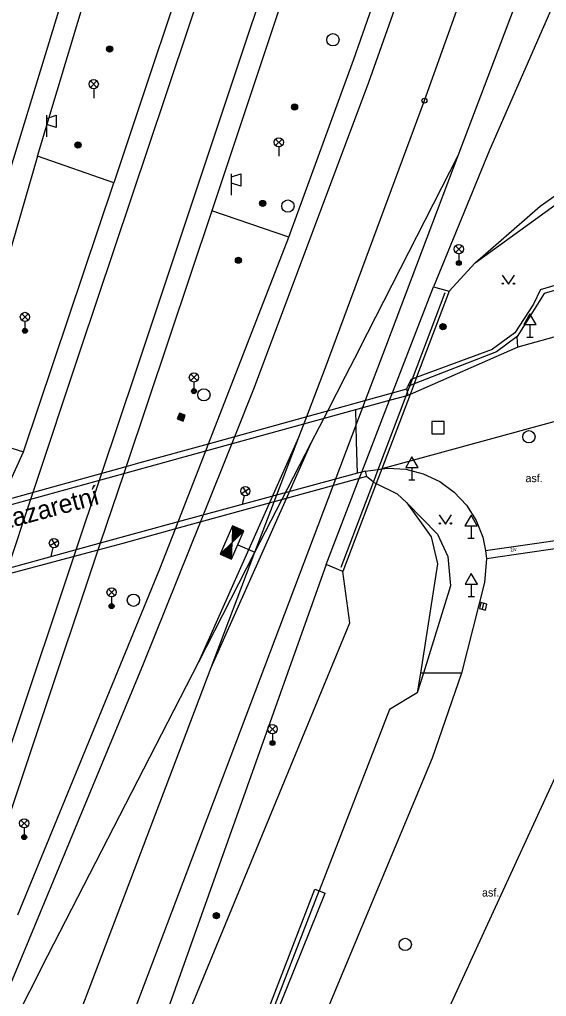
# Model space of a CAD drawing. Extents: x -596229 to -595156, y -1161237 to -1159376.
# Drawn here: x -596054.8 to -596012, y -1160090.3 to -1160011 of the extents above; entities that cross this region are included whole.
import ezdxf

# ---------------------------------------------------------------- set-up
doc = ezdxf.new("R2010")
doc.units = 0
for name, color, linetype in [('Level 12', 7, 'Continuous'), ('Level 25', 7, 'Continuous'), ('Level 26', 7, 'Continuous'), ('Level 27', 7, 'Continuous'), ('Level 33', 7, 'Continuous'), ('Level 34', 7, 'Continuous'), ('Level 36', 7, 'Continuous'), ('Nazvy ulic', 7, 'Continuous'), ('Specificka linie pasportu komunikaci', 7, 'Continuous'), ('TM - CD - osa koleji', 7, 'Continuous'), ('TM - chodniky - VP', 7, 'Continuous'), ('TM - dolni hrana svahu', 7, 'Continuous'), ('TM - horni hrana svahu', 7, 'Continuous'), ('TM - hranice souvisleho porostu (skupiny stromu_ kere)', 7, 'Continuous'), ('TM - komunikace - NP', 7, 'Continuous'), ('TM - komunikace - VP', 7, 'Continuous'), ('TM - letecke snimky - pomocna linie', 7, 'Continuous'), ('TM - plot drateny_ kovovy - VP', 7, 'Continuous'), ('TM - popis povrchu', 7, 'Continuous'), ('TM - rozhrani mezi zpev. plochami mezi sebou - VP', 7, 'Continuous'), ('TM - rozhrani ploch obecne - NP', 7, 'Continuous'), ('TM - rozhrani ploch obecne - VP', 7, 'Continuous'), ('TM - zabradli - VP', 7, 'Continuous'), ('TM - zed operna - NP', 7, 'Continuous'), ('TM - zed operna - VP', 7, 'Continuous')]:
    doc.layers.add(name, color=color, linetype=linetype)

msp = doc.modelspace()

# ---------------------------------------------------------------- linework, layer by layer
at = {"layer": 'Level 12'}
msp.add_line((-596037.091, -1160053.628), (-596035.69, -1160054.23), dxfattribs=at)
for points in [[(-596037.585, -1160054.776), (-596036.597, -1160052.479), (-596037.516, -1160052.084), (-596038.503, -1160054.381)], [(-596037.516, -1160052.084), (-596037.55, -1160053.43), (-596036.597, -1160052.479)], [(-596037.468, -1160052.159), (-596037.497, -1160053.306), (-596036.685, -1160052.496)], [(-596037.419, -1160052.234), (-596037.444, -1160053.183), (-596036.773, -1160052.513)], [(-596037.371, -1160052.31), (-596037.391, -1160053.059), (-596036.86, -1160052.529)], [(-596037.324, -1160052.384), (-596037.337, -1160052.935), (-596036.947, -1160052.546)], [(-596037.276, -1160052.46), (-596037.284, -1160052.812), (-596037.035, -1160052.563)], [(-596037.227, -1160052.535), (-596037.231, -1160052.688), (-596037.123, -1160052.58)], [(-596038.503, -1160054.381), (-596037.585, -1160054.776), (-596037.55, -1160053.43)], [(-596038.416, -1160054.364), (-596037.633, -1160054.701), (-596037.604, -1160053.554)], [(-596038.328, -1160054.347), (-596037.681, -1160054.626), (-596037.657, -1160053.677)], [(-596038.24, -1160054.331), (-596037.729, -1160054.55), (-596037.71, -1160053.801)], [(-596038.153, -1160054.314), (-596037.777, -1160054.476), (-596037.763, -1160053.925)], [(-596038.066, -1160054.297), (-596037.825, -1160054.4), (-596037.816, -1160054.048)], [(-596037.978, -1160054.28), (-596037.873, -1160054.325), (-596037.869, -1160054.172)]]:
    msp.add_lwpolyline(points, close=True, dxfattribs=at)
msp.add_circle((-596021.94, -1160017.55), 0.2, dxfattribs=at)
at = {"layer": 'Level 25'}
for points in [[(-596041.99, -1160043.4), (-596041.52, -1160043.57), (-596041.35, -1160043.1), (-596041.82, -1160042.93)], [(-596041.926, -1160043.37), (-596041.55, -1160043.506), (-596041.414, -1160043.13), (-596041.79, -1160042.994)], [(-596041.862, -1160043.34), (-596041.58, -1160043.442), (-596041.478, -1160043.16), (-596041.76, -1160043.058)], [(-596041.798, -1160043.31), (-596041.61, -1160043.378), (-596041.542, -1160043.19), (-596041.73, -1160043.122)], [(-596041.734, -1160043.28), (-596041.64, -1160043.314), (-596041.606, -1160043.22), (-596041.7, -1160043.186)]]:
    msp.add_lwpolyline(points, close=True, dxfattribs=at)
for centre, radius in [((-596047.48, -1160013.37), 0.25), ((-596047.48, -1160013.37), 0.2), ((-596047.48, -1160013.37), 0.15), ((-596047.48, -1160013.37), 0.1), ((-596047.48, -1160013.37), 0.05), ((-596032.48, -1160018.07), 0.25), ((-596032.48, -1160018.07), 0.2), ((-596032.48, -1160018.07), 0.15), ((-596032.48, -1160018.07), 0.1), ((-596032.48, -1160018.07), 0.05), ((-596050.05, -1160021.15), 0.25), ((-596050.05, -1160021.15), 0.2), ((-596050.05, -1160021.15), 0.15), ((-596050.05, -1160021.15), 0.1), ((-596050.05, -1160021.15), 0.05), ((-596035.06, -1160025.9), 0.25), ((-596035.06, -1160025.9), 0.2), ((-596035.06, -1160025.9), 0.15), ((-596035.06, -1160025.9), 0.1), ((-596035.06, -1160025.9), 0.05), ((-596037.03, -1160030.51), 0.25), ((-596037.03, -1160030.51), 0.2), ((-596037.03, -1160030.51), 0.15), ((-596037.03, -1160030.51), 0.1), ((-596037.03, -1160030.51), 0.05), ((-596020.44, -1160035.9), 0.25), ((-596020.44, -1160035.9), 0.2), ((-596020.44, -1160035.9), 0.15), ((-596020.44, -1160035.9), 0.1), ((-596020.44, -1160035.9), 0.05), ((-596038.82, -1160083.74), 0.25), ((-596038.82, -1160083.74), 0.2), ((-596038.82, -1160083.74), 0.15), ((-596038.82, -1160083.74), 0.1), ((-596038.82, -1160083.74), 0.05)]:
    msp.add_circle(centre, radius, dxfattribs=at)
at = {"layer": 'Level 26'}
msp.add_lwpolyline([(-596021.35, -1160044.6), (-596020.35, -1160044.6), (-596020.35, -1160043.6), (-596021.35, -1160043.6)], close=True, dxfattribs=at)
at = {"layer": 'Level 27'}
msp.add_line((-596017.23, -1160058.853), (-596017.11, -1160058.367), dxfattribs=at)
msp.add_lwpolyline([(-596016.987, -1160058.913), (-596016.867, -1160058.427), (-596017.353, -1160058.307), (-596017.473, -1160058.793)], close=True, dxfattribs=at)
for centre in [(-596029.36, -1160012.61), (-596033.02, -1160026.11), (-596039.83, -1160041.44), (-596013.46, -1160044.85), (-596045.55, -1160058.12), (-596023.5, -1160086.07)]:
    msp.add_circle(centre, 0.5, dxfattribs=at)
at = {"layer": 'Level 33'}
for p, q in [((-596049.035, -1160016.48), (-596048.505, -1160015.95)), ((-596049.035, -1160015.95), (-596048.505, -1160016.48)), ((-596048.77, -1160016.59), (-596048.77, -1160017.34)), ((-596052.58, -1160020.49), (-596052.58, -1160018.74)), ((-596034.025, -1160021.2), (-596033.495, -1160020.67)), ((-596034.025, -1160020.67), (-596033.495, -1160021.2)), ((-596033.76, -1160021.31), (-596033.76, -1160022.06)), ((-596037.59, -1160025.24), (-596037.59, -1160023.49)), ((-596019.415, -1160029.87), (-596018.885, -1160029.34)), ((-596019.415, -1160029.34), (-596018.885, -1160029.87)), ((-596019.15, -1160029.98), (-596019.15, -1160030.73)), ((-596054.615, -1160035.38), (-596054.085, -1160034.85)), ((-596054.615, -1160034.85), (-596054.085, -1160035.38)), ((-596054.35, -1160035.49), (-596054.35, -1160036.24)), ((-596040.905, -1160040.29), (-596040.375, -1160039.76)), ((-596040.905, -1160039.76), (-596040.375, -1160040.29)), ((-596040.64, -1160040.4), (-596040.64, -1160041.15)), ((-596036.788, -1160049.452), (-596036.149, -1160049.06)), ((-596036.556, -1160049.621), (-596036.73, -1160050.35)), ((-596036.665, -1160048.936), (-596036.272, -1160049.575)), ((-596052.318, -1160053.682), (-596051.679, -1160053.29)), ((-596052.195, -1160053.166), (-596051.802, -1160053.805)), ((-596052.086, -1160053.851), (-596052.26, -1160054.58)), ((-596047.585, -1160057.74), (-596047.055, -1160057.21)), ((-596047.585, -1160057.21), (-596047.055, -1160057.74)), ((-596047.32, -1160057.85), (-596047.32, -1160058.6)), ((-596034.535, -1160068.85), (-596034.005, -1160068.32)), ((-596034.535, -1160068.32), (-596034.005, -1160068.85)), ((-596034.27, -1160068.96), (-596034.27, -1160069.71)), ((-596054.675, -1160076.5), (-596054.145, -1160075.97)), ((-596054.675, -1160075.97), (-596054.145, -1160076.5)), ((-596054.41, -1160076.61), (-596054.41, -1160077.36))]:
    msp.add_line(p, q, dxfattribs=at)
for points in [[(-596052.58, -1160018.99), (-596051.83, -1160018.74), (-596051.83, -1160019.74), (-596052.58, -1160019.49)], [(-596037.59, -1160023.74), (-596036.84, -1160023.49), (-596036.84, -1160024.49), (-596037.59, -1160024.24)]]:
    msp.add_lwpolyline(points, dxfattribs=at)
for centre, radius in [((-596048.77, -1160016.215), 0.375), ((-596033.76, -1160020.935), 0.375), ((-596019.15, -1160029.605), 0.375), ((-596019.15, -1160030.73), 0.2), ((-596019.15, -1160030.73), 0.145), ((-596019.15, -1160030.73), 0.0876), ((-596054.35, -1160035.115), 0.375), ((-596054.35, -1160036.24), 0.2), ((-596054.35, -1160036.24), 0.145), ((-596054.35, -1160036.24), 0.0876), ((-596040.64, -1160040.025), 0.375), ((-596040.64, -1160041.15), 0.2), ((-596040.64, -1160041.15), 0.145), ((-596040.64, -1160041.15), 0.0876), ((-596036.469, -1160049.256), 0.375), ((-596051.999, -1160053.486), 0.375), ((-596047.32, -1160057.475), 0.375), ((-596047.32, -1160058.6), 0.2), ((-596047.32, -1160058.6), 0.145), ((-596047.32, -1160058.6), 0.0876), ((-596034.27, -1160068.585), 0.375), ((-596034.27, -1160069.71), 0.2), ((-596034.27, -1160069.71), 0.145), ((-596034.27, -1160069.71), 0.0876), ((-596054.41, -1160076.235), 0.375), ((-596054.41, -1160077.36), 0.2), ((-596054.41, -1160077.36), 0.145), ((-596054.41, -1160077.36), 0.0876)]:
    msp.add_circle(centre, radius, dxfattribs=at)
at = {"layer": 'Level 34'}
for p, q in [((-596013.38, -1160035.742), (-596013.38, -1160036.76)), ((-596013.63, -1160036.76), (-596013.13, -1160036.76)), ((-596022.96, -1160047.332), (-596022.96, -1160048.35)), ((-596023.21, -1160048.35), (-596022.71, -1160048.35)), ((-596018.16, -1160052.072), (-596018.16, -1160053.09)), ((-596018.41, -1160053.09), (-596017.91, -1160053.09)), ((-596018.14, -1160056.802), (-596018.14, -1160057.82)), ((-596018.39, -1160057.82), (-596017.89, -1160057.82))]:
    msp.add_line(p, q, dxfattribs=at)
for points in [[(-596013.88, -1160035.742), (-596012.88, -1160035.742), (-596013.38, -1160034.876)], [(-596023.46, -1160047.332), (-596022.46, -1160047.332), (-596022.96, -1160046.466)], [(-596018.66, -1160052.072), (-596017.66, -1160052.072), (-596018.16, -1160051.206)], [(-596018.64, -1160056.802), (-596017.64, -1160056.802), (-596018.14, -1160055.936)]]:
    msp.add_lwpolyline(points, close=True, dxfattribs=at)
at = {"layer": 'Level 36'}
for points in [[(-596015.63, -1160031.71), (-596015.13, -1160032.46), (-596014.63, -1160031.71)], [(-596020.74, -1160051.18), (-596020.24, -1160051.93), (-596019.74, -1160051.18)]]:
    msp.add_lwpolyline(points, dxfattribs=at)
for centre in [(-596015.58, -1160032.41), (-596014.681, -1160032.41), (-596020.69, -1160051.88), (-596019.791, -1160051.88)]:
    msp.add_circle(centre, 0.05, dxfattribs=at)
at = {"layer": 'Specificka linie pasportu komunikaci'}
for points in [[(-596017.82, -1160030.71), (-596012.56, -1160026.11), (-596008.4, -1160023.19), (-596007.3, -1160017.9), (-596003.6, -1160019.11)], [(-596014.35, -1160037.57), (-596014.41, -1160036.71)], [(-595998.69, -1160040.13), (-596025.4, -1160047.46)], [(-596027.38, -1160047.81), (-596027.46, -1160045.24), (-596027.5, -1160042.63)], [(-596022.02, -1160064.03), (-596022.27, -1160064.03)], [(-596018.94, -1160064.05), (-596022.02, -1160064.03)], [(-596019.9, -1160091.16), (-596011.19, -1160072.21)]]:
    msp.add_lwpolyline(points, dxfattribs=at)
at = {"layer": 'TM - CD - osa koleji'}
for points in [[(-596063.39, -1160052.03), (-596062.11, -1160046.98), (-596055.57, -1160023.29), (-596048.11, -1159998.81), (-596041.62, -1159979.11), (-596033.28, -1159954.05), (-596023.17, -1159923.65), (-596015.4, -1159900.32)], [(-596053.68, -1160049.35), (-596049.86, -1160037.86), (-596042.9, -1160017.06), (-596036.68, -1159998.42), (-596036.26, -1159997.16), (-596027.07, -1159969.63), (-596011.43, -1159922.75), (-596005.23, -1159904.16)], [(-596048.11, -1160047.8), (-596045.33, -1160039.48), (-596037.1, -1160014.81), (-596032.15, -1159999.96), (-596031.74, -1159998.73), (-596022.53, -1159971.07), (-596006.97, -1159924.37), (-596000.79, -1159905.84)], [(-596019.19, -1160022), (-596013.3, -1160006.45), (-596012.27, -1160003.65), (-596011.88, -1160002.6), (-596006.64, -1159988.1), (-596002.76, -1159976.57), (-595994.52, -1159951.94), (-595986.47, -1159927.78), (-595981.61, -1159913.13)], [(-596037.32, -1160044.82), (-596035.72, -1160040.82), (-596026.45, -1160016.05), (-596020.92, -1160000.39), (-596020.59, -1159999.42), (-596014.14, -1159980.34), (-596009.09, -1159965.07), (-596003.85, -1159949.3), (-595998.57, -1159933.4), (-595995.55, -1159924.29)], [(-596029.98, -1160039.23), (-596021.94, -1160017.55), (-596016.03, -1160001.02), (-596013.07, -1159991.96)], [(-596029.79, -1160042.73), (-596028.34, -1160039.92), (-596027.58, -1160038.46), (-596026.56, -1160036.42), (-596019.19, -1160022)], [(-596026.72, -1160041.88), (-596025.08, -1160037.54), (-596019.19, -1160022)], [(-596031.49, -1160043.21), (-596029.98, -1160039.23)], [(-596029.34, -1160048.82), (-596026.72, -1160041.88)], [(-596034.13, -1160050.13), (-596032.13, -1160044.88), (-596031.49, -1160043.21)], [(-596033.5, -1160049.96), (-596031.12, -1160045.33), (-596029.79, -1160042.73)], [(-596040.11, -1160051.77), (-596037.32, -1160044.82)], [(-596034.51, -1160050.24), (-596032.13, -1160044.88)], [(-596033.14, -1160049.86), (-596031.12, -1160045.33)], [(-596050.38, -1160054.59), (-596048.11, -1160047.8)], [(-596048.16, -1160098.58), (-596038.01, -1160071.74), (-596029.34, -1160048.82)], [(-596055.94, -1160056.12), (-596053.68, -1160049.35)], [(-596040.25, -1160063.13), (-596034.51, -1160050.24)], [(-596039.24, -1160063.58), (-596033.14, -1160049.86)], [(-596035.69, -1160054.23), (-596033.5, -1160049.96)], [(-596035.69, -1160054.23), (-596034.13, -1160050.13)], [(-596064.16, -1160110.02), (-596054, -1160085.67), (-596044.72, -1160063.29), (-596040.11, -1160051.77)], [(-596052.49, -1160086.98), (-596043.25, -1160068.97), (-596040.25, -1160063.13), (-596035.69, -1160054.23)], [(-596052.01, -1160097.22), (-596041.58, -1160069.73), (-596039.24, -1160063.58), (-596035.69, -1160054.23)], [(-596065.07, -1160098.54), (-596050.38, -1160054.59)], [(-596064.16, -1160110.02), (-596052.49, -1160086.98)]]:
    msp.add_lwpolyline(points, dxfattribs=at)
at = {"layer": 'TM - chodniky - VP'}
msp.add_lwpolyline([(-596038.07, -1160101.96), (-596029.99, -1160081.9)], dxfattribs=at)
at = {"layer": 'TM - dolni hrana svahu'}
for points in [[(-596038.24, -1160100.81), (-596030.84, -1160081.59)], [(-596030.84, -1160081.59), (-596030.49, -1160081.72)], [(-596030.49, -1160081.72), (-596029.99, -1160081.9)]]:
    msp.add_lwpolyline(points, dxfattribs=at)
at = {"layer": 'TM - horni hrana svahu'}
for points in [[(-596017.82, -1160030.71), (-596011.37, -1160026.03), (-596006.34, -1160023.15), (-596003.6, -1160019.11)], [(-596019.93, -1160033.01), (-596017.82, -1160030.71)], [(-596043.56, -1160097.73), (-596027.98, -1160059.95), (-596028.55, -1160055.78)]]:
    msp.add_lwpolyline(points, dxfattribs=at)
at = {"layer": 'TM - hranice souvisleho porostu (skupiny stromu_ kere)'}
for points in [[(-596023.38, -1160050.2), (-596020.88, -1160052.76), (-596020.04, -1160054.56), (-596019.82, -1160056.96), (-596022.02, -1160064.03)], [(-596022.02, -1160064.03), (-596022.52, -1160065.65)]]:
    msp.add_lwpolyline(points, dxfattribs=at)
at = {"layer": 'TM - komunikace - NP'}
for points in [[(-596023.37, -1160040.96), (-596023.28, -1160040.74)], [(-596023.31, -1160041.21), (-596023.37, -1160040.96)], [(-596024.77, -1160041.88), (-596023.42, -1160041.51)], [(-596023.42, -1160041.51), (-596023.25, -1160041.46)], [(-596023.25, -1160041.46), (-596023.31, -1160041.21)], [(-596027.5, -1160042.63), (-596024.77, -1160041.88)], [(-596039.67, -1160045.98), (-596027.5, -1160042.63)], [(-596046.34, -1160047.82), (-596039.67, -1160045.98)], [(-596056.54, -1160050.63), (-596046.34, -1160047.82)], [(-596027.38, -1160047.81), (-596041.92, -1160051.76)], [(-596027.02, -1160047.71), (-596027.38, -1160047.81)], [(-596026.74, -1160047.63), (-596027.02, -1160047.71)], [(-596041.92, -1160051.76), (-596048.24, -1160053.48)], [(-596048.24, -1160053.48), (-596060.52, -1160056.86)]]:
    msp.add_lwpolyline(points, dxfattribs=at)
at = {"layer": 'TM - komunikace - VP'}
for points in [[(-596006.86, -1160035.49), (-596014.35, -1160037.57)], [(-596014.35, -1160037.57), (-596023.1, -1160041.4)], [(-596023.1, -1160041.4), (-596023.25, -1160041.46)], [(-596026.74, -1160047.63), (-596025.69, -1160047.5)], [(-596025.69, -1160047.5), (-596025.4, -1160047.46)], [(-596025.4, -1160047.46), (-596024.91, -1160047.4), (-596023.45, -1160047.49), (-596022.03, -1160047.86), (-596020.7, -1160048.48), (-596019.52, -1160049.34), (-596018.52, -1160050.41), (-596017.73, -1160051.64), (-596017.19, -1160053), (-596016.98, -1160054.07)], [(-596016.98, -1160054.07), (-596016.91, -1160054.75)], [(-596016.91, -1160054.75), (-596017.06, -1160056.69), (-596018.94, -1160064.05)], [(-596018.94, -1160064.05), (-596021.32, -1160070.95), (-596029.91, -1160091.58), (-596038.22, -1160111.85)]]:
    msp.add_lwpolyline(points, dxfattribs=at)
at = {"layer": 'TM - letecke snimky - pomocna linie'}
for points in [[(-596010.08, -1160006.53), (-596016.66, -1160021.56), (-596021.21, -1160032.66)], [(-596029.92, -1160055.22), (-596051.13, -1160114.92), (-596054.31, -1160123.35), (-596067.56, -1160158.36), (-596072.02, -1160170.13), (-596081.52, -1160195.23), (-596081.61, -1160195.46), (-596082.26, -1160197.2), (-596082.8, -1160198.62), (-596091.2, -1160220.83), (-596091.58, -1160221.83), (-596106.63, -1160259.48)]]:
    msp.add_lwpolyline(points, dxfattribs=at)
at = {"layer": 'TM - plot drateny_ kovovy - VP'}
for points in [[(-596020.88, -1160055.17), (-596022.27, -1160064.03)], [(-596022.27, -1160064.03), (-596022.52, -1160065.65)], [(-596022.52, -1160065.65), (-596024.78, -1160067)], [(-596024.78, -1160067), (-596030.49, -1160081.72)], [(-596038.13, -1160101.5), (-596030.49, -1160081.72)]]:
    msp.add_lwpolyline(points, dxfattribs=at)
at = {"layer": 'TM - rozhrani mezi zpev. plochami mezi sebou - VP'}
for points in [[(-596016.98, -1160054.07), (-596006.8, -1160052.61)], [(-596006.91, -1160053.29), (-596016.91, -1160054.75)]]:
    msp.add_lwpolyline(points, dxfattribs=at)
at = {"layer": 'TM - rozhrani ploch obecne - NP'}
for points in [[(-596024.54, -1160041.28), (-596023.37, -1160040.96)], [(-596039.45, -1160045.41), (-596024.54, -1160041.28)], [(-596044.99, -1160046.94), (-596039.45, -1160045.41)], [(-596046.15, -1160047.26), (-596044.99, -1160046.94)], [(-596026.64, -1160048.08), (-596027.23, -1160048.24)], [(-596026.74, -1160047.63), (-596026.64, -1160048.08)], [(-596026.08, -1160048.52), (-596026.64, -1160048.08)], [(-596027.23, -1160048.24), (-596042.14, -1160052.33)], [(-596042.14, -1160052.33), (-596046.41, -1160053.5)]]:
    msp.add_lwpolyline(points, dxfattribs=at)
at = {"layer": 'TM - rozhrani ploch obecne - VP'}
for points in [[(-596022.2, -1159975.48), (-596039.2, -1160026.49)], [(-596032.17, -1159979.27), (-596047.13, -1160024.22)], [(-596027.66, -1160014.18), (-596020.02, -1159992.31)], [(-596053.33, -1160022.06), (-596047.62, -1160003.06)], [(-596032.93, -1160028.64), (-596027.66, -1160014.18)], [(-596053.33, -1160022.06), (-596056.42, -1160032.65)], [(-596047.13, -1160024.22), (-596053.33, -1160022.06)], [(-596054.48, -1160046.07), (-596047.13, -1160024.22)], [(-596039.2, -1160026.49), (-596046.15, -1160047.26)], [(-596032.93, -1160028.64), (-596039.2, -1160026.49)], [(-596039.45, -1160045.41), (-596032.93, -1160028.64)], [(-596012.52, -1160032.88), (-595999.67, -1160029.11)], [(-596024.54, -1160041.28), (-596021.21, -1160032.66)], [(-596019.93, -1160033.01), (-596022.58, -1160040.01)], [(-596021.21, -1160032.66), (-596019.93, -1160033.01)], [(-596012.52, -1160032.88), (-596013.1, -1160034.08), (-596014.61, -1160036.4), (-596016.41, -1160037.72)], [(-596022.58, -1160040.01), (-596016.41, -1160037.72)], [(-596023.03, -1160040.18), (-596023.28, -1160040.74)], [(-596023.03, -1160040.18), (-596022.9, -1160040.13)], [(-596022.9, -1160040.13), (-596022.58, -1160040.01)], [(-596022.58, -1160040.01), (-596022.78, -1160040.55)], [(-596022.78, -1160040.55), (-596023.1, -1160041.4)], [(-596023.1, -1160041.4), (-596025.4, -1160047.46)], [(-596024.77, -1160041.88), (-596024.54, -1160041.28)], [(-596027.02, -1160047.71), (-596024.77, -1160041.88)], [(-596059.58, -1160044.46), (-596054.48, -1160046.07)], [(-596039.67, -1160045.98), (-596039.45, -1160045.41)], [(-596056.29, -1160050.07), (-596054.48, -1160046.07)], [(-596041.92, -1160051.76), (-596039.67, -1160045.98)], [(-596046.15, -1160047.26), (-596046.34, -1160047.82)], [(-596046.34, -1160047.82), (-596048.24, -1160053.48)], [(-596027.23, -1160048.24), (-596027.02, -1160047.71)], [(-596025.4, -1160047.46), (-596025.85, -1160048.64)], [(-596029.92, -1160055.22), (-596027.23, -1160048.24)], [(-596025.85, -1160048.64), (-596028.55, -1160055.78)], [(-596042.14, -1160052.33), (-596041.92, -1160051.76)], [(-596043.4, -1160055.57), (-596042.14, -1160052.33)], [(-596048.24, -1160053.48), (-596048.43, -1160054.06)], [(-596048.43, -1160054.06), (-596057.98, -1160082.59)], [(-596028.55, -1160055.78), (-596029.92, -1160055.22)], [(-596054.93, -1160083.67), (-596043.4, -1160055.57)]]:
    msp.add_lwpolyline(points, dxfattribs=at)
at = {"layer": 'TM - zabradli - VP'}
for points in [[(-596022.9, -1160040.13), (-596020.25, -1160033.13)], [(-596023.11, -1160040.67), (-596022.9, -1160040.13)], [(-596023.31, -1160041.21), (-596023.11, -1160040.67)], [(-596025.69, -1160047.5), (-596023.42, -1160041.51)], [(-596023.42, -1160041.51), (-596023.31, -1160041.21)], [(-596026.08, -1160048.52), (-596025.69, -1160047.5)], [(-596026.73, -1160050.23), (-596026.08, -1160048.52)], [(-596028.7, -1160055.44), (-596026.73, -1160050.23)]]:
    msp.add_lwpolyline(points, dxfattribs=at)
at = {"layer": 'TM - zed operna - NP'}
for points in [[(-596056.29, -1160050.07), (-596046.15, -1160047.26)], [(-596046.41, -1160053.5), (-596048.43, -1160054.06)], [(-596048.43, -1160054.06), (-596060.3, -1160057.22)]]:
    msp.add_lwpolyline(points, dxfattribs=at)
at = {"layer": 'TM - zed operna - VP'}
for points in [[(-595999.45, -1160029.56), (-596012.22, -1160033.22), (-596013.71, -1160035.59)], [(-596013.71, -1160035.59), (-596014.41, -1160036.71)], [(-596014.41, -1160036.71), (-596016.1, -1160037.94), (-596022.78, -1160040.55)], [(-596023.11, -1160040.67), (-596023.28, -1160040.74)], [(-596022.78, -1160040.55), (-596023.11, -1160040.67)], [(-596026.08, -1160048.52), (-596025.85, -1160048.64)], [(-596025.85, -1160048.64), (-596024.16, -1160049.49), (-596023.38, -1160050.2)], [(-596023.38, -1160050.2), (-596021.4, -1160052.98), (-596020.88, -1160055.17)]]:
    msp.add_lwpolyline(points, dxfattribs=at)

# ---------------------------------------------------------------- texts
at = {"layer": 'Nazvy ulic'}
msp.add_text('Lazaretní', height=1.5, rotation=15.05342, dxfattribs=at).set_placement((-596056.275, -1160052.454))
at = {"layer": 'TM - popis povrchu'}
for p in [(-596013.74, -1160048.53), (-596017.27, -1160082.18)]:
    msp.add_text('asf.', height=0.65, dxfattribs=at).set_placement(p)
msp.add_text('živ.', height=0.3, rotation=7.60329, dxfattribs=at).set_placement((-596014.95, -1160054.18))

doc.saveas('drawing.dxf')
